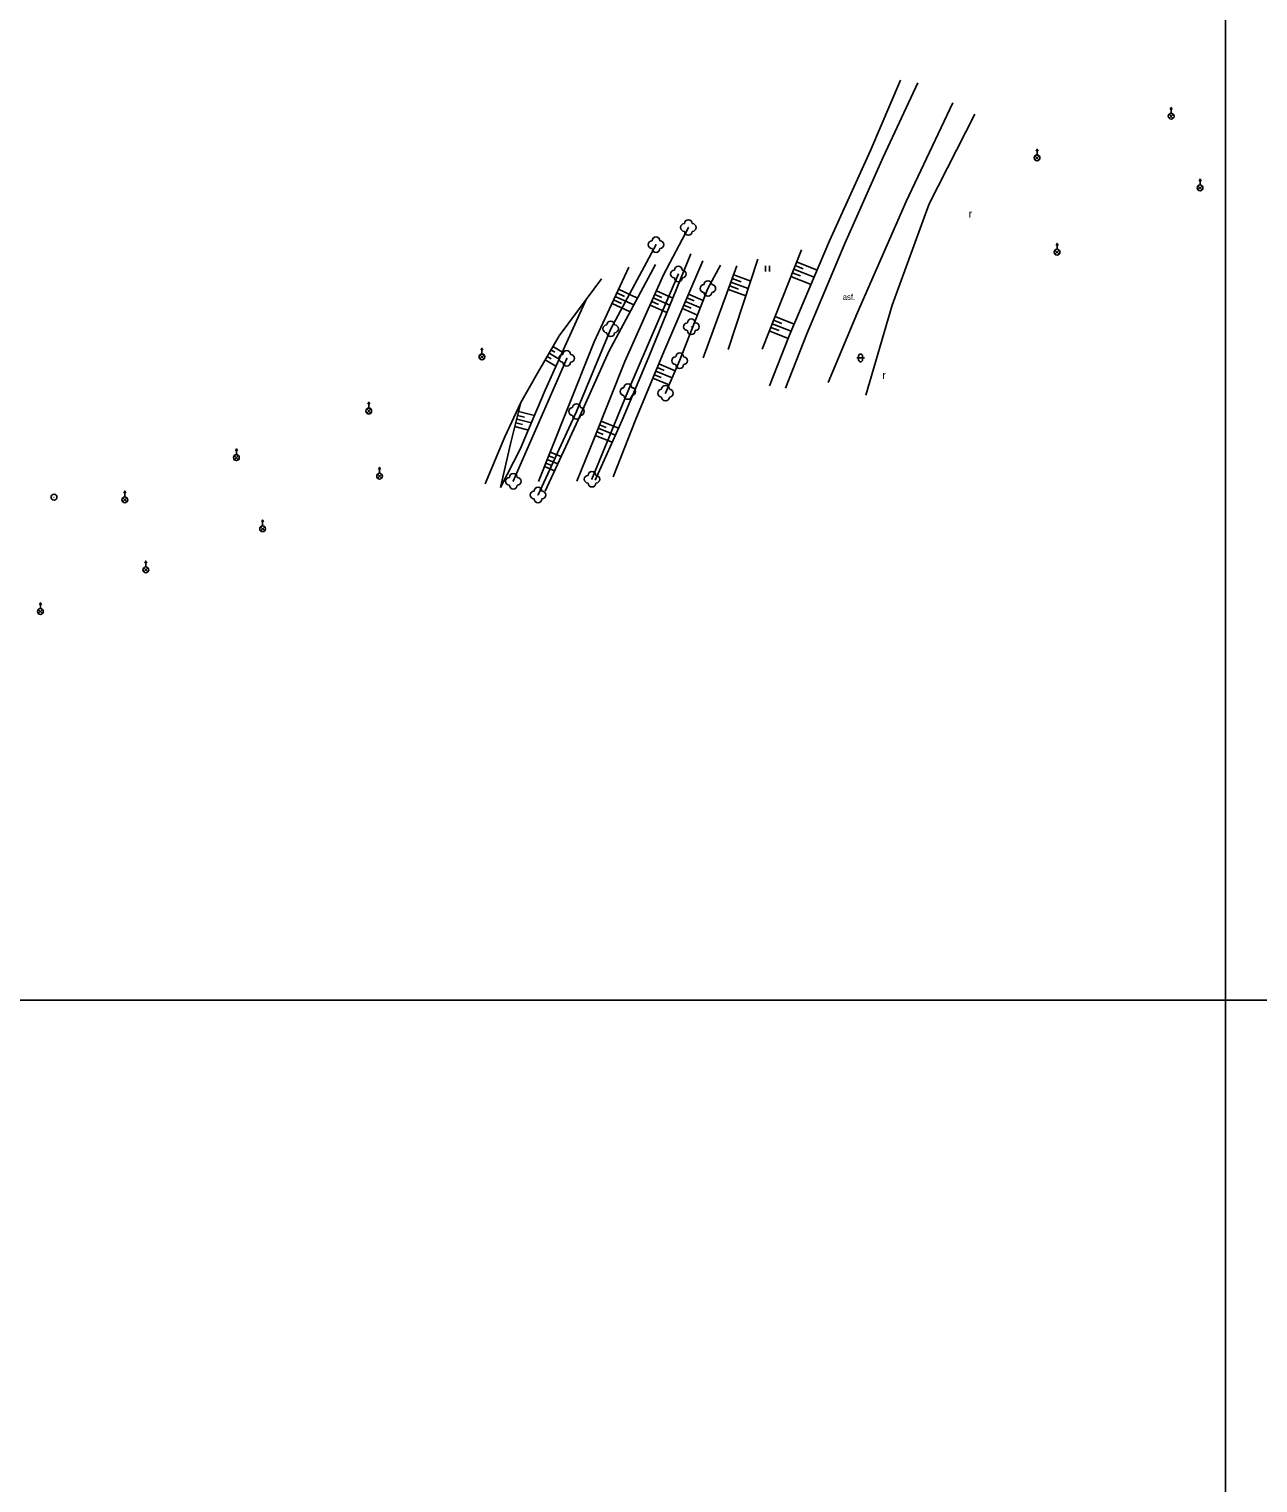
# Model space of a CAD drawing. Extents: x -582188 to -561562, y -1187250 to -1183500.
# Drawn here: x -574529.4 to -574370.8, y -1184812.3 to -1184624.6 of the extents above; entities that cross this region are included whole.
import ezdxf

# ---------------------------------------------------------------- set-up
doc = ezdxf.new("R2010")
doc.units = 0
for name, color, linetype in [('MAP_ZN_BP', 7, 'Continuous'), ('POMOC_POPIS', 7, 'Continuous'), ('ROZHRANÍ_PLOCH', 7, 'Continuous'), ('RÁMY_ML', 7, 'Continuous'), ('VÝŠKOPIS', 7, 'Continuous'), ('ZELEŇ', 7, 'Continuous'), ('ZN_BP', 7, 'Continuous'), ('ZN_KULTUR', 7, 'Continuous')]:
    doc.layers.add(name, color=color, linetype=linetype)

msp = doc.modelspace()

# ---------------------------------------------------------------- linework, layer by layer
at = {"layer": 'MAP_ZN_BP'}
for radius in [0.375, 0.0005]:
    msp.add_circle((-574526.14, -1184685.07), radius, dxfattribs=at)
at = {"layer": 'ROZHRANÍ_PLOCH'}
for points in [[(-574414.7, -1184631.59), (-574419.14, -1184641.17), (-574424.08, -1184652.31), (-574429, -1184663.97), (-574431.76, -1184670.99)], [(-574426.24, -1184670.28), (-574422.48, -1184661.21), (-574416.17, -1184646.91), (-574410.17, -1184634.15)]]:
    msp.add_lwpolyline(points, dxfattribs=at)
at = {"layer": 'RÁMY_ML'}
for points in [[(-574375, -1184250), (-574375, -1185000)], [(-573750, -1184750), (-574062.5, -1184750), (-575000, -1184750)]]:
    msp.add_lwpolyline(points, dxfattribs=at)
at = {"layer": 'VÝŠKOPIS'}
for p, q in [((-574429.7, -1184653.12), (-574434.77, -1184665.94)), ((-574430.69, -1184655.63), (-574428.07, -1184656.67)), ((-574430.51, -1184655.17), (-574429.47, -1184655.58)), ((-574430.33, -1184654.7), (-574427.68, -1184655.75)), ((-574438.79, -1184657.32), (-574436.57, -1184658.13)), ((-574438.62, -1184656.85), (-574437.48, -1184657.26)), ((-574438.44, -1184656.38), (-574436.25, -1184657.18)), ((-574431.06, -1184656.56), (-574428.46, -1184657.59)), ((-574430.88, -1184656.1), (-574429.84, -1184656.51)), ((-574453.72, -1184659.14), (-574451.33, -1184660.24)), ((-574453.51, -1184658.68), (-574452.51, -1184659.15)), ((-574453.3, -1184658.23), (-574450.86, -1184659.36)), ((-574448.82, -1184659.35), (-574446.69, -1184660.29)), ((-574448.61, -1184658.89), (-574447.72, -1184659.29)), ((-574448.41, -1184658.43), (-574446.31, -1184659.37)), ((-574444.47, -1184659.33), (-574443.54, -1184659.73)), ((-574444.28, -1184658.87), (-574442.38, -1184659.68)), ((-574439.13, -1184658.26), (-574436.88, -1184659.08)), ((-574438.96, -1184657.79), (-574437.82, -1184658.2)), ((-574454.14, -1184660.05), (-574451.8, -1184661.13)), ((-574453.93, -1184659.59), (-574452.93, -1184660.05)), ((-574449.22, -1184660.26), (-574447.07, -1184661.22)), ((-574449.02, -1184659.8), (-574448.13, -1184660.2)), ((-574445.06, -1184660.72), (-574443.11, -1184661.55)), ((-574444.86, -1184660.26), (-574443.93, -1184660.65)), ((-574444.67, -1184659.79), (-574442.74, -1184660.61)), ((-574433.66, -1184663.14), (-574432.59, -1184663.56)), ((-574433.48, -1184662.67), (-574431.03, -1184663.64)), ((-574433.29, -1184662.21), (-574432.23, -1184662.63)), ((-574433.11, -1184661.74), (-574430.64, -1184662.72)), ((-574433.85, -1184663.6), (-574431.41, -1184664.57)), ((-574462.52, -1184666.92), (-574462, -1184667.22)), ((-574462.27, -1184666.49), (-574460.96, -1184667.25)), ((-574462.02, -1184666.06), (-574461.5, -1184666.36)), ((-574461.76, -1184665.63), (-574460.55, -1184666.33)), ((-574462.77, -1184667.35), (-574461.37, -1184668.17)), ((-574448.47, -1184668.79), (-574446.38, -1184669.66)), ((-574448.28, -1184668.33), (-574447.42, -1184668.69)), ((-574448.09, -1184667.87), (-574445.98, -1184668.74)), ((-574448.86, -1184669.71), (-574446.78, -1184670.58)), ((-574448.66, -1184669.25), (-574447.8, -1184669.61)), ((-574466.2, -1184674.02), (-574464.14, -1184674.54)), ((-574466.68, -1184675.96), (-574464.93, -1184676.4)), ((-574466.56, -1184675.48), (-574465.68, -1184675.7)), ((-574466.44, -1184674.99), (-574464.54, -1184675.47)), ((-574466.32, -1184674.51), (-574465.44, -1184674.73)), ((-574455.93, -1184676.17), (-574453.7, -1184677.07)), ((-574455.74, -1184675.71), (-574454.89, -1184676.05)), ((-574455.55, -1184675.25), (-574453.29, -1184676.15)), ((-574456.3, -1184677.1), (-574454.11, -1184677.98)), ((-574456.11, -1184676.64), (-574455.27, -1184676.98)), ((-574462.32, -1184679.73), (-574461.64, -1184680)), ((-574462.13, -1184679.27), (-574460.72, -1184679.83)), ((-574462.87, -1184681.12), (-574461.55, -1184681.65)), ((-574462.69, -1184680.66), (-574462.02, -1184680.93)), ((-574462.5, -1184680.19), (-574461.14, -1184680.74))]:
    msp.add_line(p, q, dxfattribs=at)
for points in [[(-574433.84, -1184670.68), (-574431.28, -1184664.24), (-574426.08, -1184651.97), (-574420.81, -1184640.33), (-574416.9, -1184631.21)], [(-574444.29, -1184650.25), (-574447.49, -1184656.37), (-574452.47, -1184667.55), (-574456.45, -1184677.48), (-574458.66, -1184683.01)], [(-574456.33, -1184682.87), (-574452.82, -1184675.12), (-574449.41, -1184666.94), (-574443.98, -1184653.67)], [(-574451.98, -1184655.39), (-574456.44, -1184665.02), (-574460.01, -1184673.95), (-574463.64, -1184683.05)], [(-574462.76, -1184684.27), (-574458.53, -1184675.08), (-574454.54, -1184666.25), (-574448.53, -1184655.01)], [(-574453.99, -1184682.45), (-574451.05, -1184674.99), (-574447.57, -1184666.62), (-574442.44, -1184654.56)], [(-574440.13, -1184655.1), (-574441.77, -1184658.13), (-574445.42, -1184667.45), (-574447.24, -1184671.64)], [(-574442.36, -1184667.08), (-574438.02, -1184655.22)], [(-574439.17, -1184666.01), (-574435.31, -1184654.32)], [(-574468.55, -1184683.8), (-574465.98, -1184678.88), (-574462.75, -1184671.25), (-574460.01, -1184665.12), (-574457.49, -1184659.54)], [(-574468.55, -1184683.8), (-574467.24, -1184678.16), (-574465.9, -1184672.85)]]:
    msp.add_lwpolyline(points, dxfattribs=at)
at = {"layer": 'ZELEŇ'}
msp.add_line((-574459.99, -1184667.14), (-574466.88, -1184683.01), dxfattribs=at)
for points in [[(-574407.32, -1184635.63), (-574413.21, -1184647.21), (-574418.01, -1184660.29), (-574421.37, -1184671.9)], [(-574463.69, -1184684.78), (-574458.72, -1184674), (-574454.31, -1184663.33), (-574448.46, -1184652.46)], [(-574470.51, -1184683.34), (-574467.98, -1184677.26), (-574465.9, -1184672.85), (-574463.77, -1184669.06), (-574460.96, -1184664.25), (-574457.49, -1184659.54), (-574455.5, -1184656.86)], [(-574456.73, -1184682.75), (-574452.1, -1184671.43), (-574445.58, -1184656.25)]]:
    msp.add_lwpolyline(points, dxfattribs=at)
for centre in [(-574444.29, -1184650.25), (-574448.46, -1184652.46), (-574445.58, -1184656.25), (-574441.77, -1184658.13), (-574443.9, -1184663.06), (-574454.31, -1184663.33), (-574459.99, -1184667.14), (-574445.42, -1184667.45), (-574452.1, -1184671.43), (-574447.24, -1184671.64), (-574458.72, -1184674), (-574466.88, -1184683.01), (-574456.73, -1184682.75), (-574463.69, -1184684.78)]:
    msp.add_circle(centre, 0.0005, dxfattribs=at)
for centre, start, end in [((-574444.79, -1184650.25), 89.99999, 269.99999), ((-574444.29, -1184649.75), 0, 179.99999), ((-574443.79, -1184650.25), 270, 89.99999), ((-574448.46, -1184651.96), 0, 179.99999), ((-574444.29, -1184650.75), 179.99999, 359.99999), ((-574448.96, -1184652.46), 89.99999, 269.99999), ((-574448.46, -1184652.96), 179.99999, 359.99999), ((-574447.96, -1184652.46), 270, 89.99999), ((-574445.58, -1184655.75), 0, 179.99999), ((-574446.08, -1184656.25), 89.99999, 269.99999), ((-574445.58, -1184656.75), 179.99999, 359.99999), ((-574445.08, -1184656.25), 270, 89.99999), ((-574441.77, -1184657.63), 0, 179.99999), ((-574442.27, -1184658.13), 89.99999, 269.99999), ((-574441.77, -1184658.63), 179.99999, 359.99999), ((-574441.27, -1184658.13), 270, 89.99999), ((-574454.81, -1184663.33), 89.99999, 269.99999), ((-574454.31, -1184662.83), 0, 179.99999), ((-574453.81, -1184663.33), 270, 89.99999), ((-574444.4, -1184663.06), 89.99999, 269.99999), ((-574443.9, -1184662.56), 0, 179.99999), ((-574443.4, -1184663.06), 270, 89.99999), ((-574454.31, -1184663.83), 179.99999, 359.99999), ((-574443.9, -1184663.56), 179.99999, 359.99999), ((-574460.49, -1184667.14), 89.99999, 269.99999), ((-574459.99, -1184666.64), 0, 179.99999), ((-574459.49, -1184667.14), 270, 89.99999), ((-574445.92, -1184667.45), 89.99999, 269.99999), ((-574445.42, -1184666.95), 0, 179.99999), ((-574444.92, -1184667.45), 270, 89.99999), ((-574459.99, -1184667.64), 179.99999, 359.99999), ((-574445.42, -1184667.95), 179.99999, 359.99999), ((-574452.1, -1184670.93), 0, 179.99999), ((-574447.24, -1184671.14), 0, 179.99999), ((-574452.6, -1184671.43), 89.99999, 269.99999), ((-574452.1, -1184671.93), 179.99999, 359.99999), ((-574451.6, -1184671.43), 270, 89.99999), ((-574447.74, -1184671.64), 89.99999, 269.99999), ((-574447.24, -1184672.14), 179.99999, 359.99999), ((-574446.74, -1184671.64), 270, 89.99999), ((-574459.22, -1184674), 89.99999, 269.99999), ((-574458.72, -1184673.5), 0, 179.99999), ((-574458.22, -1184674), 270, 89.99999), ((-574458.72, -1184674.5), 179.99999, 359.99999), ((-574456.73, -1184682.25), 0, 179.99999), ((-574467.38, -1184683.01), 89.99999, 269.99999), ((-574466.88, -1184682.51), 0, 179.99999), ((-574466.88, -1184683.51), 179.99999, 359.99999), ((-574466.38, -1184683.01), 270, 89.99999), ((-574463.69, -1184684.28), 0, 179.99999), ((-574457.23, -1184682.75), 89.99999, 269.99999), ((-574456.73, -1184683.25), 179.99999, 359.99999), ((-574456.23, -1184682.75), 270, 89.99999), ((-574464.19, -1184684.78), 89.99999, 269.99999), ((-574463.69, -1184685.28), 179.99999, 359.99999), ((-574463.19, -1184684.78), 270, 89.99999)]:
    msp.add_arc(centre, 0.5, start, end, dxfattribs=at)
at = {"layer": 'ZN_BP'}
for p, q in [((-574382, -1184635.515), (-574382, -1184634.765)), ((-574382.265, -1184636.154), (-574381.736, -1184635.626)), ((-574381.736, -1184636.158), (-574382.265, -1184635.626)), ((-574399.3, -1184640.895), (-574399.3, -1184640.145)), ((-574399.565, -1184641.534), (-574399.036, -1184641.006)), ((-574399.036, -1184641.538), (-574399.565, -1184641.006)), ((-574378.27, -1184644.755), (-574378.27, -1184644.005)), ((-574378.535, -1184645.394), (-574378.006, -1184644.866)), ((-574378.006, -1184645.398), (-574378.535, -1184644.866)), ((-574396.985, -1184653.704), (-574396.456, -1184653.176)), ((-574396.456, -1184653.708), (-574396.985, -1184653.176)), ((-574396.72, -1184653.065), (-574396.72, -1184652.315)), ((-574471.185, -1184667.224), (-574470.656, -1184666.696)), ((-574470.656, -1184667.228), (-574471.185, -1184666.696)), ((-574470.92, -1184666.585), (-574470.92, -1184665.835)), ((-574485.795, -1184674.204), (-574485.266, -1184673.676)), ((-574485.266, -1184674.208), (-574485.795, -1184673.676)), ((-574485.53, -1184673.565), (-574485.53, -1184672.815)), ((-574502.875, -1184680.224), (-574502.346, -1184679.696)), ((-574502.346, -1184680.228), (-574502.875, -1184679.696)), ((-574502.61, -1184679.585), (-574502.61, -1184678.835)), ((-574484.13, -1184681.975), (-574484.13, -1184681.225)), ((-574484.395, -1184682.614), (-574483.866, -1184682.086)), ((-574483.866, -1184682.618), (-574484.395, -1184682.086)), ((-574517.265, -1184685.674), (-574516.736, -1184685.146)), ((-574516.736, -1184685.678), (-574517.265, -1184685.146)), ((-574517, -1184685.035), (-574517, -1184684.285)), ((-574499.485, -1184689.404), (-574498.956, -1184688.876)), ((-574498.956, -1184689.408), (-574499.485, -1184688.876)), ((-574499.22, -1184688.765), (-574499.22, -1184688.015)), ((-574514.565, -1184694.704), (-574514.036, -1184694.176)), ((-574514.036, -1184694.708), (-574514.565, -1184694.176)), ((-574514.3, -1184694.065), (-574514.3, -1184693.315)), ((-574527.9, -1184699.445), (-574527.9, -1184698.695)), ((-574528.165, -1184700.084), (-574527.636, -1184699.556)), ((-574527.636, -1184700.088), (-574528.165, -1184699.556))]:
    msp.add_line(p, q, dxfattribs=at)
for points in [[(-574382.125, -1184635.015), (-574382, -1184634.765), (-574381.875, -1184635.015)], [(-574399.425, -1184640.395), (-574399.3, -1184640.145), (-574399.175, -1184640.395)], [(-574378.395, -1184644.255), (-574378.27, -1184644.005), (-574378.145, -1184644.255)], [(-574396.845, -1184652.565), (-574396.72, -1184652.315), (-574396.595, -1184652.565)], [(-574471.045, -1184666.085), (-574470.92, -1184665.835), (-574470.795, -1184666.085)], [(-574485.655, -1184673.065), (-574485.53, -1184672.815), (-574485.405, -1184673.065)], [(-574502.735, -1184679.085), (-574502.61, -1184678.835), (-574502.485, -1184679.085)], [(-574484.255, -1184681.475), (-574484.13, -1184681.225), (-574484.005, -1184681.475)], [(-574517.125, -1184684.535), (-574517, -1184684.285), (-574516.875, -1184684.535)], [(-574499.345, -1184688.265), (-574499.22, -1184688.015), (-574499.095, -1184688.265)], [(-574514.425, -1184693.565), (-574514.3, -1184693.315), (-574514.175, -1184693.565)], [(-574528.025, -1184698.945), (-574527.9, -1184698.695), (-574527.775, -1184698.945)]]:
    msp.add_lwpolyline(points, dxfattribs=at)
for centre in [(-574382, -1184635.89), (-574399.3, -1184641.27), (-574378.27, -1184645.13), (-574396.72, -1184653.44), (-574470.92, -1184666.96), (-574485.53, -1184673.94), (-574502.61, -1184679.96), (-574484.13, -1184682.35), (-574517, -1184685.41), (-574499.22, -1184689.14), (-574514.3, -1184694.44), (-574527.9, -1184699.82)]:
    msp.add_circle(centre, 0.375, dxfattribs=at)
at = {"layer": 'ZN_KULTUR'}
for p, q in [((-574434.33, -1184655.935), (-574434.33, -1184655.185)), ((-574433.83, -1184655.935), (-574433.83, -1184655.185)), ((-574422.32, -1184667.34), (-574422.32, -1184666.84)), ((-574421.82, -1184667.34), (-574421.82, -1184666.84)), ((-574422.57, -1184667.09), (-574421.57, -1184667.09))]:
    msp.add_line(p, q, dxfattribs=at)
for centre, start, end in [((-574422.07, -1184666.84), 0, 179.99999), ((-574422.07, -1184667.34), 179.99999, 359.99999)]:
    msp.add_arc(centre, 0.25, start, end, dxfattribs=at)

# ---------------------------------------------------------------- texts
at = {"layer": 'POMOC_POPIS'}
msp.add_text('asf.', height=0.75, dxfattribs=at).set_placement((-574424.38, -1184659.6))
at = {"layer": 'ZN_KULTUR'}
for p in [(-574408.118, -1184648.972), (-574419.248, -1184669.802)]:
    msp.add_text('r', height=1, dxfattribs=at).set_placement(p)

doc.saveas('drawing.dxf')
